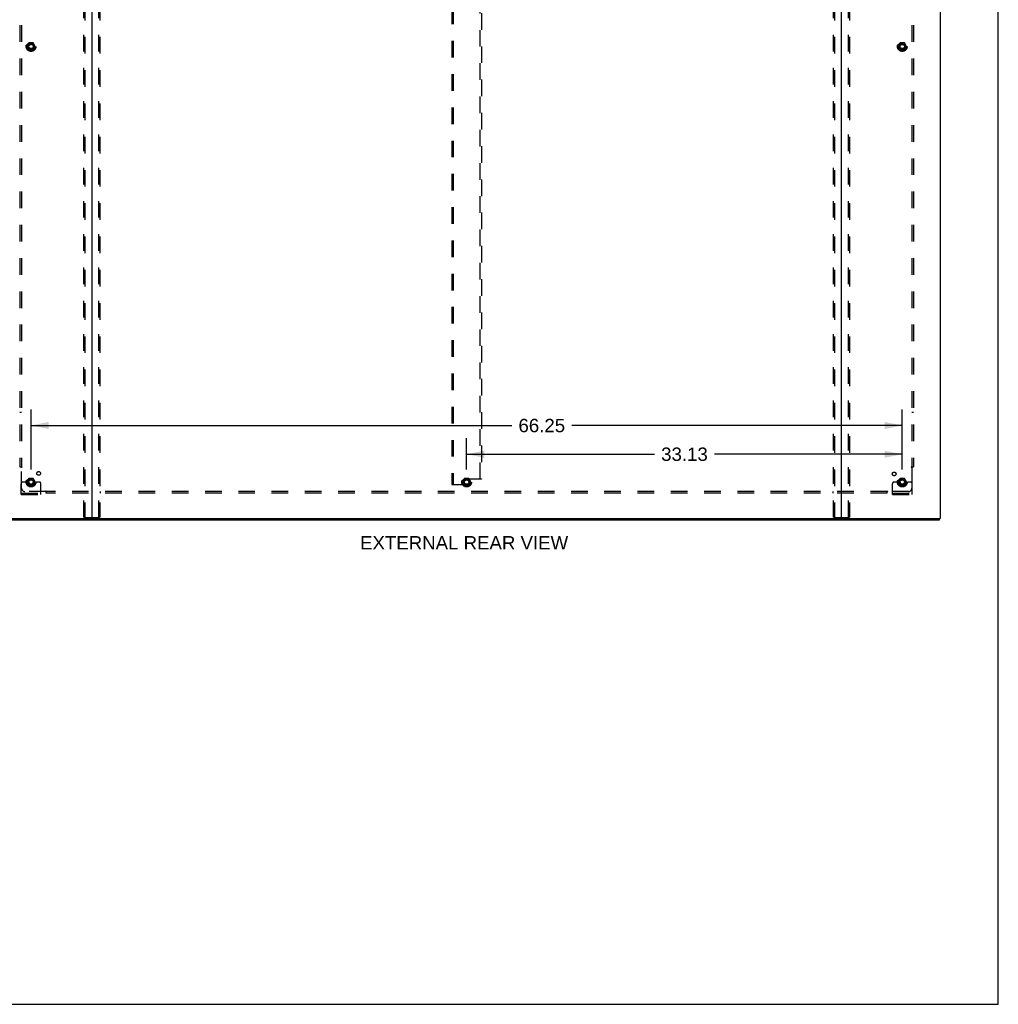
# Model space of a CAD drawing. Header units: inches. Extents: x 0 to 230, y 0 to 149.
# Tile 260 of 285: x 156 to 230, y 0 to 75. Entities that reach past the tile are written whole.
import ezdxf

# ---------------------------------------------------------------- set-up
doc = ezdxf.new("R2010")
doc.units = ezdxf.units.IN
doc.header["$LTSCALE"] = 12.648283
doc.header["$MEASUREMENT"] = 0
doc.linetypes.add('HIDDEN', pattern=[0.2, 0.1, -0.1])
doc.layers.get('0').update_dxf_attribs({"linetype": 'CONTINUOUS'})
for name, color, linetype in [('DEFAULT_2', 8, 'HIDDEN'), ('DIMENSIONS', 7, 'CONTINUOUS'), ('SUBPANEL', 7, 'CONTINUOUS')]:
    doc.layers.add(name, color=color, linetype=linetype)
doc.styles.get("Standard").update_dxf_attribs({"font": 'arial.ttf'})
doc.dimstyles.new('DIMSTYLE_1', dxfattribs={"dimtxt": 1.014568, "dimasz": 1.352758, "dimexe": 0.09, "dimexo": 0.07, "dimgap": 0.0375, "dimtad": 0, "dimtih": 1, "dimtoh": 1, "dimzin": 4, "dimdsep": 46, "dimtxsty": 'Standard', "dimblk": '_FILLED', "dimblk1": '_FILLED', "dimblk2": '_FILLED', "dimcen": 0.09, "dimadec": 3, "dimazin": 1, "dimtfac": 1, "dimtdec": 3, "dimtofl": 0, "dimtmove": 0, "dimatfit": 3, "dimldrblk": '_FILLED', "dimfxl": 0, "dimtolj": 1, "dimtzin": 4, "dimarcsym": 0})

# ---------------------------------------------------------------- blocks, each defined once
blk = doc.blocks.new('_FILLED')
at = {"color": 0, "linetype": 'ByBlock'}
blk.add_solid([(0, 0), (-1, 0.2), (-1, -0.2)], dxfattribs=at)
blk = doc.blocks.new('*D3')
at = {"layer": 'DIMENSIONS', "color": 2, "linetype": 'Continuous'}
for p, q in [((156.419, 40.67), (156.419, 45.239)), ((222.669, 40.67), (222.669, 45.239)), ((156.419, 44.021), (192.977, 44.021)), ((222.669, 44.021), (197.537, 44.021))]:
    blk.add_line(p, q, dxfattribs=at)
at = {"layer": 'DIMENSIONS', "color": 2, "linetype": 'Continuous', "xscale": 1.3527575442, "yscale": 1.3527575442, "zscale": 1.3527575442, "rotation": 180}
blk.add_blockref('_FILLED', (156.419, 44.021), dxfattribs=at)
at = {"layer": 'DIMENSIONS', "color": 2, "linetype": 'Continuous', "xscale": 1.3527575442, "yscale": 1.3527575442, "zscale": 1.3527575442}
blk.add_blockref('_FILLED', (222.669, 44.021), dxfattribs=at)
at = {"layer": 'DIMENSIONS', "color": 2, "linetype": 'Continuous', "insert": (195.257, 44.528), "char_height": 1.0146, "width": 3.54533, "attachment_point": 2, "line_spacing_factor": 0.9}
blk.add_mtext('66.25', dxfattribs=at)
blk = doc.blocks.new('*D4')
at = {"layer": 'DIMENSIONS', "color": 2, "linetype": 'Continuous'}
for p, q in [((189.544, 40.67), (189.544, 43.056)), ((222.669, 40.67), (222.669, 43.056)), ((189.544, 41.839), (203.826, 41.839)), ((222.669, 41.839), (208.386, 41.839))]:
    blk.add_line(p, q, dxfattribs=at)
at = {"layer": 'DIMENSIONS', "color": 2, "linetype": 'Continuous', "xscale": 1.3527575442, "yscale": 1.3527575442, "zscale": 1.3527575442, "rotation": 180}
blk.add_blockref('_FILLED', (189.544, 41.839), dxfattribs=at)
at = {"layer": 'DIMENSIONS', "color": 2, "linetype": 'Continuous', "xscale": 1.3527575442, "yscale": 1.3527575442, "zscale": 1.3527575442}
blk.add_blockref('_FILLED', (222.669, 41.839), dxfattribs=at)
at = {"layer": 'DIMENSIONS', "color": 2, "linetype": 'Continuous', "insert": (206.106, 42.346), "char_height": 1.0146, "width": 3.54533, "attachment_point": 2, "line_spacing_factor": 0.9}
blk.add_mtext('33.13', dxfattribs=at)

msp = doc.modelspace()

# ---------------------------------------------------------------- linework, layer by layer
at = {"color": 7, "linetype": 'Continuous'}
for p, q in [((229.969, 0), (229.969, 148.803)), ((153.596, 36.848), (225.492, 36.848)), ((225.492, 36.848), (225.492, 36.952)), ((0, 0), (229.969, 0))]:
    msp.add_line(p, q, dxfattribs=at)
at = {"color": 3, "linetype": 'Continuous'}
for p, q in [((161.044, 111.891), (161.044, 36.982)), ((218.044, 36.982), (218.044, 111.891)), ((225.544, 111.874), (225.544, 36.952)), ((153.544, 36.952), (225.544, 36.952))]:
    msp.add_line(p, q, dxfattribs=at)
for centre, radius, start, end in [((161.013, 36.983), 0.031, 270, 360), ((161.074, 36.982), 0.03, 180, 270), ((218.014, 36.982), 0.03, 270, 360), ((218.075, 36.983), 0.031, 180, 270)]:
    msp.add_arc(centre, radius, start, end, dxfattribs=at)
at = {"layer": 'DEFAULT_2', "color": 8, "linetype": 'HIDDEN'}
for p, q in [((160.44, 37.065), (160.44, 111.516)), ((160.514, 111.516), (160.514, 37.065)), ((161.574, 37.065), (161.574, 111.516)), ((161.648, 111.516), (161.648, 37.065)), ((217.44, 37.065), (217.44, 111.516)), ((217.514, 111.516), (217.514, 37.065)), ((218.574, 37.065), (218.574, 111.516)), ((218.648, 111.516), (218.648, 37.065)), ((188.419, 106.16), (188.419, 39.535)), ((188.523, 106.16), (188.523, 39.535)), ((190.565, 39.951), (190.565, 105.744)), ((190.669, 105.744), (190.669, 39.951)), ((156.256, 73.12), (156.101, 72.853)), ((156.101, 72.843), (156.256, 72.575)), ((156.573, 73.125), (156.264, 73.125)), ((156.736, 72.853), (156.582, 73.12)), ((156.582, 72.575), (156.736, 72.843)), ((222.506, 73.12), (222.351, 72.853)), ((222.351, 72.843), (222.506, 72.575)), ((222.823, 73.125), (222.514, 73.125)), ((222.986, 72.853), (222.832, 73.12)), ((222.832, 72.575), (222.986, 72.843)), ((156.573, 72.57), (156.264, 72.57)), ((222.823, 72.57), (222.514, 72.57)), ((155.883, 39.723), (155.794, 39.723)), ((156.005, 39.723), (155.883, 39.723)), ((156.244, 39.723), (156.005, 39.723)), ((156.256, 39.995), (156.101, 39.728)), ((156.101, 39.718), (156.256, 39.45)), ((156.573, 40), (156.264, 40)), ((156.736, 39.728), (156.582, 39.995)), ((156.582, 39.45), (156.736, 39.718)), ((156.594, 39.723), (156.833, 39.723)), ((156.955, 39.723), (156.833, 39.723)), ((157.044, 39.723), (156.955, 39.723)), ((189.381, 39.995), (189.226, 39.728)), ((189.226, 39.718), (189.381, 39.45)), ((189.378, 39.598), (189.378, 39.889)), ((189.698, 40), (189.389, 40)), ((190.565, 39.951), (189.44, 39.951)), ((189.861, 39.728), (189.707, 39.995)), ((189.707, 39.45), (189.861, 39.718)), ((190.669, 39.951), (190.565, 39.951)), ((222.133, 39.723), (222.044, 39.723)), ((222.255, 39.723), (222.133, 39.723)), ((222.494, 39.723), (222.255, 39.723)), ((222.506, 39.995), (222.351, 39.728)), ((222.351, 39.718), (222.506, 39.45)), ((222.823, 40), (222.514, 40)), ((222.986, 39.728), (222.832, 39.995)), ((222.832, 39.45), (222.986, 39.718)), ((222.844, 39.723), (223.083, 39.723)), ((223.205, 39.723), (223.083, 39.723)), ((223.294, 39.723), (223.205, 39.723)), ((155.669, 38.775), (155.669, 39.598)), ((156.573, 39.445), (156.264, 39.445)), ((157.169, 38.775), (157.169, 39.598)), ((188.419, 39.535), (188.523, 39.535)), ((188.523, 39.535), (189.315, 39.535)), ((189.698, 39.445), (189.389, 39.445)), ((221.919, 38.775), (221.919, 39.598)), ((222.823, 39.445), (222.514, 39.445)), ((223.419, 38.775), (223.419, 39.598)), ((155.669, 38.879), (157.169, 38.879)), ((155.669, 38.775), (157.169, 38.775)), ((155.916, 38.775), (155.916, 38.879)), ((156.172, 38.775), (156.172, 38.879)), ((156.666, 38.775), (156.666, 38.879)), ((156.922, 38.775), (156.922, 38.879)), ((221.919, 38.879), (223.419, 38.879)), ((221.919, 38.775), (223.419, 38.775)), ((222.166, 38.775), (222.166, 38.879)), ((222.422, 38.775), (222.422, 38.879)), ((222.916, 38.775), (222.916, 38.879)), ((223.172, 38.775), (223.172, 38.879)), ((160.461, 37.035), (161.627, 37.035)), ((217.461, 37.035), (218.627, 37.035))]:
    msp.add_line(p, q, dxfattribs=at)
for points in [[(160.461, 37.035), (160.456, 37.037), (160.451, 37.039), (160.446, 37.044), (160.443, 37.05), (160.441, 37.057), (160.44, 37.065)], [(160.514, 37.065), (160.514, 37.057), (160.516, 37.05), (160.52, 37.044), (160.524, 37.039), (160.529, 37.037), (160.535, 37.035)], [(161.553, 37.035), (161.559, 37.037), (161.564, 37.039), (161.568, 37.044), (161.571, 37.05), (161.573, 37.057), (161.574, 37.065)], [(161.648, 37.065), (161.647, 37.057), (161.645, 37.05), (161.642, 37.044), (161.637, 37.039), (161.632, 37.037), (161.627, 37.035)], [(217.461, 37.035), (217.456, 37.037), (217.451, 37.039), (217.446, 37.044), (217.443, 37.05), (217.441, 37.057), (217.44, 37.065)], [(217.514, 37.065), (217.514, 37.057), (217.516, 37.05), (217.52, 37.044), (217.524, 37.039), (217.529, 37.037), (217.535, 37.035)], [(218.553, 37.035), (218.559, 37.037), (218.564, 37.039), (218.568, 37.044), (218.571, 37.05), (218.573, 37.057), (218.574, 37.065)], [(218.648, 37.065), (218.647, 37.057), (218.645, 37.05), (218.642, 37.044), (218.637, 37.039), (218.632, 37.037), (218.627, 37.035)]]:
    msp.add_lwpolyline(points, dxfattribs=at)
for centre, radius in [((156.419, 72.848), 0.372), ((156.419, 72.848), 0.356), ((156.419, 72.848), 0.312), ((156.419, 72.848), 0.204), ((156.419, 72.848), 0.188), ((156.419, 72.848), 0.183), ((156.419, 72.848), 0.165), ((222.669, 72.848), 0.372), ((222.669, 72.848), 0.356), ((222.669, 72.848), 0.312), ((222.669, 72.848), 0.204), ((222.669, 72.848), 0.188), ((222.669, 72.848), 0.183), ((222.669, 72.848), 0.165), ((156.419, 39.723), 0.372), ((156.419, 39.723), 0.356), ((156.419, 39.723), 0.312), ((156.419, 39.723), 0.204), ((156.419, 39.723), 0.188), ((156.419, 39.723), 0.183), ((156.419, 39.723), 0.165), ((189.544, 39.723), 0.372), ((189.544, 39.723), 0.356), ((189.544, 39.723), 0.312), ((189.544, 39.723), 0.204), ((189.544, 39.723), 0.188), ((189.544, 39.723), 0.183), ((189.544, 39.723), 0.165), ((222.669, 39.723), 0.372), ((222.669, 39.723), 0.356), ((222.669, 39.723), 0.312), ((222.669, 39.723), 0.204), ((222.669, 39.723), 0.188), ((222.669, 39.723), 0.183), ((222.669, 39.723), 0.165)]:
    msp.add_circle(centre, radius, dxfattribs=at)
for centre, radius, start, end in [((156.11, 72.848), 0.01, 150.01268, 209.98829), ((156.264, 73.115), 0.01, 90.01235, 149.98915), ((156.573, 73.115), 0.01, 30.01204, 89.98872), ((156.728, 72.848), 0.01, 330.01268, 29.98829), ((222.36, 72.848), 0.01, 150.01268, 209.98829), ((222.514, 73.115), 0.01, 90.01235, 149.98915), ((222.823, 73.115), 0.01, 30.01204, 89.98872), ((222.978, 72.848), 0.01, 330.01268, 29.98829), ((156.264, 72.58), 0.01, 210.01204, 269.98872), ((156.573, 72.58), 0.01, 270.01235, 329.98915), ((222.514, 72.58), 0.01, 210.01204, 269.98872), ((222.823, 72.58), 0.01, 270.01235, 329.98915), ((155.794, 39.598), 0.125, 90, 180), ((156.11, 39.723), 0.01, 150.01268, 209.98829), ((156.419, 39.723), 0.175, 180, 360), ((156.264, 39.99), 0.01, 90.01235, 149.98915), ((156.573, 39.99), 0.01, 30.01204, 89.98872), ((156.728, 39.723), 0.01, 330.01268, 29.98829), ((157.044, 39.598), 0.125, 0, 90), ((189.235, 39.723), 0.01, 150.01268, 209.98829), ((189.44, 39.889), 0.0625, 90, 180), ((189.389, 39.99), 0.01, 90.01235, 149.98915), ((189.698, 39.99), 0.01, 30.01204, 89.98872), ((189.853, 39.723), 0.01, 330.01268, 29.98829), ((222.044, 39.598), 0.125, 90, 180), ((222.36, 39.723), 0.01, 150.01268, 209.98829), ((222.669, 39.723), 0.175, 180, 360), ((222.514, 39.99), 0.01, 90.01235, 149.98915), ((222.823, 39.99), 0.01, 30.01204, 89.98872), ((222.978, 39.723), 0.01, 330.01268, 29.98829), ((223.294, 39.598), 0.125, 0, 90), ((156.264, 39.455), 0.01, 210.01204, 269.98872), ((156.573, 39.455), 0.01, 270.01235, 329.98915), ((189.315, 39.598), 0.0625, 270, 360), ((189.389, 39.455), 0.01, 210.01204, 269.98872), ((189.698, 39.455), 0.01, 270.01235, 329.98915), ((222.514, 39.455), 0.01, 210.01204, 269.98872), ((222.823, 39.455), 0.01, 270.01235, 329.98915)]:
    msp.add_arc(centre, radius, start, end, dxfattribs=at)
at = {"layer": 'SUBPANEL', "color": 8, "linetype": 'HIDDEN'}
for p, q in [((155.575, 104.817), (155.575, 40.879)), ((155.7, 104.817), (155.7, 40.879)), ((223.388, 104.817), (223.388, 40.879)), ((223.513, 104.817), (223.513, 40.879)), ((155.7, 45.004), (155.575, 45.004)), ((223.513, 45.004), (223.388, 45.004)), ((155.575, 40.879), (155.741, 40.879)), ((155.681, 40.862), (155.689, 40.855)), ((155.7, 39.254), (155.7, 40.844)), ((223.347, 40.879), (223.513, 40.879)), ((223.388, 40.844), (223.388, 39.254)), ((157.54, 39.004), (155.95, 39.004)), ((157.575, 38.879), (157.575, 39.045)), ((221.513, 39.004), (157.575, 39.004)), ((161.7, 38.879), (161.7, 39.004)), ((217.388, 39.004), (217.388, 38.879)), ((221.513, 38.879), (221.513, 39.045)), ((221.53, 38.985), (221.537, 38.993)), ((223.138, 39.004), (221.548, 39.004)), ((221.513, 38.879), (157.575, 38.879))]:
    msp.add_line(p, q, dxfattribs=at)
for points in [[(155.662, 40.879), (155.664, 40.877), (155.666, 40.876), (155.669, 40.874), (155.671, 40.872), (155.673, 40.87), (155.675, 40.869), (155.676, 40.867), (155.678, 40.865), (155.68, 40.864), (155.681, 40.862)], [(155.689, 40.855), (155.691, 40.853), (155.693, 40.851), (155.695, 40.849), (155.697, 40.847), (155.699, 40.845), (155.7, 40.844)], [(155.72, 40.857), (155.715, 40.854), (155.713, 40.853), (155.71, 40.851), (155.708, 40.85), (155.706, 40.848), (155.704, 40.847), (155.702, 40.845), (155.7, 40.844)], [(155.741, 40.879), (155.74, 40.877), (155.74, 40.876), (155.739, 40.874), (155.738, 40.872), (155.737, 40.871), (155.736, 40.869), (155.734, 40.868), (155.733, 40.866), (155.731, 40.865), (155.729, 40.863), (155.728, 40.862), (155.726, 40.861), (155.724, 40.859), (155.722, 40.858), (155.72, 40.857)], [(223.347, 40.879), (223.347, 40.877), (223.348, 40.876), (223.349, 40.874), (223.35, 40.872), (223.351, 40.871), (223.352, 40.869), (223.354, 40.868), (223.355, 40.866), (223.357, 40.865), (223.358, 40.863), (223.36, 40.862), (223.362, 40.861), (223.364, 40.859), (223.366, 40.858), (223.368, 40.857), (223.373, 40.854)], [(223.373, 40.854), (223.375, 40.853), (223.378, 40.851), (223.38, 40.85), (223.382, 40.848), (223.384, 40.847), (223.386, 40.845), (223.388, 40.844)], [(223.401, 40.857), (223.399, 40.855), (223.397, 40.853), (223.395, 40.851), (223.393, 40.849), (223.391, 40.847), (223.389, 40.845), (223.388, 40.844)], [(223.426, 40.879), (223.424, 40.877), (223.421, 40.876), (223.419, 40.874), (223.417, 40.872), (223.415, 40.87), (223.413, 40.869), (223.411, 40.867), (223.41, 40.865), (223.408, 40.864), (223.406, 40.862), (223.401, 40.857)], [(157.55, 39.019), (157.549, 39.017), (157.547, 39.014), (157.546, 39.012), (157.544, 39.01), (157.543, 39.008), (157.541, 39.006), (157.54, 39.004)], [(157.553, 38.991), (157.551, 38.993), (157.549, 38.995), (157.547, 38.997), (157.545, 38.999), (157.543, 39.001), (157.541, 39.003), (157.54, 39.004)], [(157.575, 39.045), (157.573, 39.044), (157.572, 39.044), (157.57, 39.043), (157.568, 39.042), (157.567, 39.041), (157.565, 39.04), (157.564, 39.038), (157.562, 39.037), (157.561, 39.035), (157.559, 39.033), (157.558, 39.032), (157.557, 39.03), (157.555, 39.028), (157.554, 39.026), (157.553, 39.024), (157.55, 39.019)], [(157.575, 38.966), (157.573, 38.968), (157.572, 38.97), (157.57, 38.973), (157.568, 38.975), (157.566, 38.977), (157.565, 38.979), (157.563, 38.98), (157.561, 38.982), (157.56, 38.984), (157.558, 38.985), (157.553, 38.991)], [(221.513, 39.045), (221.514, 39.044), (221.516, 39.044), (221.518, 39.043), (221.519, 39.042), (221.521, 39.041), (221.523, 39.04), (221.524, 39.038), (221.526, 39.037), (221.527, 39.035), (221.528, 39.033), (221.53, 39.032), (221.531, 39.03), (221.532, 39.028), (221.534, 39.026), (221.535, 39.024)], [(221.513, 38.966), (221.514, 38.968), (221.516, 38.97), (221.518, 38.973), (221.52, 38.975), (221.521, 38.977), (221.523, 38.979), (221.525, 38.98), (221.526, 38.982), (221.528, 38.984), (221.53, 38.985)], [(221.535, 39.024), (221.538, 39.019), (221.539, 39.017), (221.541, 39.014), (221.542, 39.012), (221.544, 39.01), (221.545, 39.008), (221.547, 39.006), (221.548, 39.004)], [(221.537, 38.993), (221.539, 38.995), (221.541, 38.997), (221.543, 38.999), (221.545, 39.001), (221.546, 39.003), (221.548, 39.004)]]:
    msp.add_lwpolyline(points, dxfattribs=at)
for centre, radius in [((156.419, 72.848), 0.25), ((222.669, 72.848), 0.25), ((156.999, 40.378), 0.141), ((222.05, 40.342), 0.141), ((156.419, 39.723), 0.25), ((189.544, 39.723), 0.25), ((222.669, 39.723), 0.25)]:
    msp.add_circle(centre, radius, dxfattribs=at)
for centre, start, end in [((155.95, 39.254), 180, 270), ((223.138, 39.254), 270, 360)]:
    msp.add_arc(centre, 0.25, start, end, dxfattribs=at)

# ---------------------------------------------------------------- texts
at = {"layer": 'DIMENSIONS', "color": 2, "linetype": 'Continuous', "insert": (189.351, 35.612), "char_height": 1.01457, "width": 15.79558, "attachment_point": 2, "line_spacing_factor": 0.9}
msp.add_mtext('EXTERNAL REAR VIEW', dxfattribs=at)

# ---------------------------------------------------------------- dimensions: what is measured, and where the dimension line sits
at = {"layer": 'DIMENSIONS', "color": 2, "linetype": 'Continuous'}
for base, p1, p2, picture, middle in [((156.419, 44.021), (222.669, 40.6), (156.419, 40.6), '*D3', (195.253, 44.015)), ((189.543936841, 41.838762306), (222.668936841, 43.126244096), (189.543936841, 43.126244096), '*D4', (206.104285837, 41.833104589))]:
    dim = msp.add_linear_dim(base=base, p1=p1, p2=p2, angle=180, dimstyle='DIMSTYLE_1', dxfattribs=at)
    dim.commit()
    dim.dimension.update_dxf_attribs({"geometry": picture, "text_midpoint": middle, "dimtype": 160})

doc.saveas('drawing.dxf')
